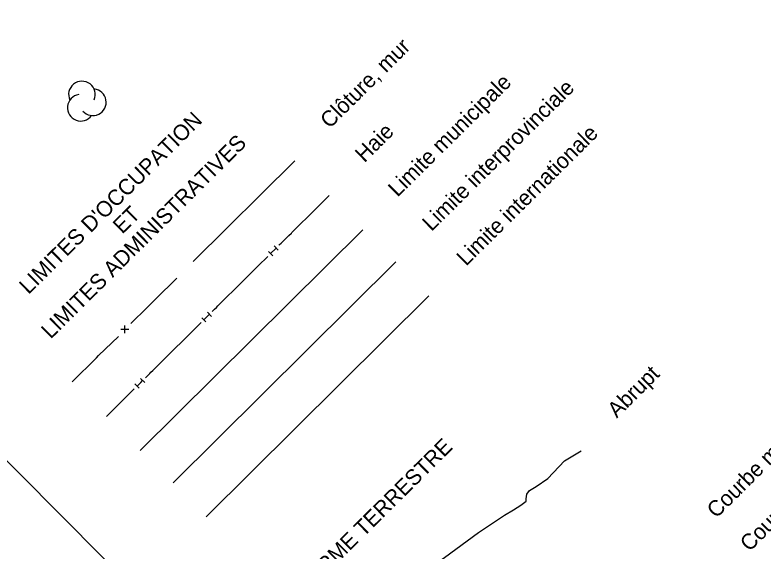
# Model space of a CAD drawing. Extents: x 381879 to 384696, y 5564785 to 5567594.
# Drawn here: x 384077.4 to 384268.1, y 5566549.6 to 5566686.3 of the extents above; entities that cross this region are included whole.
import ezdxf

# ---------------------------------------------------------------- set-up
doc = ezdxf.new("R2010")
doc.units = 0
for name, color, linetype in [('Niveau 37', 7, 'Continuous'), ('Niveau 41', 7, 'Continuous'), ('Niveau 44', 7, 'Continuous'), ('Niveau 60', 7, 'Continuous'), ('Niveau 63', 7, 'Continuous')]:
    doc.layers.add(name, color=color, linetype=linetype)

msp = doc.modelspace()

# ---------------------------------------------------------------- linework, layer by layer
at = {"layer": 'Niveau 37'}
for p, q in [((384143.45, 5566627.4), (384144.51, 5566626.34)), ((384142.03, 5566625.99), (384143.09, 5566624.92)), ((384126.42, 5566610.51), (384127.48, 5566609.44)), ((384125, 5566609.1), (384126.06, 5566608.03)), ((384106.37, 5566606.13), (384104.37, 5566606.13)), ((384105.37, 5566605.13), (384105.37, 5566607.13)), ((384109.38, 5566593.6), (384110.44, 5566592.54)), ((384107.96, 5566592.2), (384109.02, 5566591.13))]:
    msp.add_line(p, q, dxfattribs=at)
for points in [[(384122.83, 5566623.4), (384148.72, 5566649.08)], [(384151.79, 5566634.61), (384157.47, 5566640.25)], [(384144.69, 5566627.58), (384144.85, 5566627.74), (384145.26, 5566628.14), (384145.89, 5566628.77), (384147.22, 5566630.08), (384147.84, 5566630.7), (384148, 5566630.86), (384148.85, 5566631.7), (384149.16, 5566632), (384149.57, 5566632.42), (384149.96, 5566632.8), (384150.36, 5566633.2), (384151.79, 5566634.61)], [(384142.56, 5566625.46), (384143.9, 5566626.79), (384143.98, 5566626.87)], [(384134.75, 5566617.71), (384139.3, 5566622.23), (384139.4, 5566622.32), (384141.85, 5566624.75)], [(384106.91, 5566607.61), (384111.07, 5566611.73), (384112.06, 5566612.71), (384112.1, 5566612.75), (384113.2, 5566613.85), (384113.21, 5566613.86), (384113.22, 5566613.86), (384118.62, 5566619.22)], [(384127.66, 5566610.68), (384128.28, 5566611.3), (384128.73, 5566611.74), (384129.08, 5566612.09), (384129.59, 5566612.6), (384129.86, 5566612.87), (384129.97, 5566612.98), (384130.05, 5566613.06), (384130.64, 5566613.63), (384130.74, 5566613.74), (384131.42, 5566614.41), (384133.18, 5566616.15), (384133.73, 5566616.69), (384134.75, 5566617.71)], [(384125.53, 5566608.57), (384126.95, 5566609.98)], [(384117.72, 5566600.82), (384120.41, 5566603.49), (384124.82, 5566607.86)], [(384091.92, 5566592.74), (384098.11, 5566598.88), (384098.7, 5566599.47), (384103.72, 5566604.33)], [(384110.62, 5566593.78), (384111.71, 5566594.87), (384112.03, 5566595.18), (384112.5, 5566595.65), (384117.72, 5566600.82)], [(384108.49, 5566591.67), (384109.35, 5566592.52), (384109.43, 5566592.59), (384109.91, 5566593.07)], [(384100.68, 5566583.92), (384107.78, 5566590.96)], [(384165.68, 5566518.12), (384174.91, 5566538.83), (384180.59, 5566543.22), (384183.59, 5566545.55), (384186.91, 5566547.91), (384195.58, 5566554.32), (384202.22, 5566558.73), (384204.53, 5566560.08), (384206.38, 5566561.28), (384207.7, 5566562.29), (384207.71, 5566562.93), (384207.92, 5566564.08), (384208.6, 5566565.06), (384210.27, 5566566.09), (384213.26, 5566568.1), (384217.47, 5566572.6), (384221.76, 5566575.18)]]:
    msp.add_lwpolyline(points, dxfattribs=at)
at = {"layer": 'Niveau 41'}
for points in [[(384109.3, 5566575.22), (384166.1, 5566631.55)], [(384117.72, 5566567.03), (384174.52, 5566623.37)], [(384126.1, 5566558.29), (384182.89, 5566614.64)]]:
    msp.add_lwpolyline(points, dxfattribs=at)
at = {"layer": 'Niveau 44'}
for centre, start, end in [((384094.44, 5566666.02), 336.9655, 204.4226), ((384097.22, 5566664.06), 221.6332, 84.3176), ((384094.14, 5566662.65), 98.8117, 324.5003)]:
    msp.add_arc(centre, 3.4, start, end, dxfattribs=at)
at = {"layer": 'Niveau 60'}
msp.add_lwpolyline([(383794.43, 5567565.69), (383439.46, 5567213.56), (384312.69, 5566333.28), (384667.66, 5566685.41)], close=True, dxfattribs=at)

# ---------------------------------------------------------------- texts
at = {"layer": 'Niveau 63'}
for s, p in [('Clôture, mur', (384157.6, 5566657.16)), ('Limite municipale', (384174.92, 5566639.7)), ('Limite interprovinciale', (384183.59, 5566630.96)), ("LIMITES D'OCCUPATION", (384080.82, 5566614.89)), ('Haie', (384166.48, 5566648.5)), ('Limite internationale', (384192.39, 5566622.09)), ('LIMITES ADMINISTRATIVES', (384086.45, 5566603.5)), ('ET', (384104.72, 5566630.27)), ('Courbe maîtresse approximative', (384264.66, 5566549.26)), ('Abrupt', (384230.85, 5566583.33)), ('Courbe maîtresse', (384256.2, 5566557.77)), ('FORME TERRESTRE', (384151.47, 5566538.39))]:
    msp.add_text(s, height=4, rotation=44.7717, dxfattribs=at).set_placement(p)

doc.saveas('drawing.dxf')
